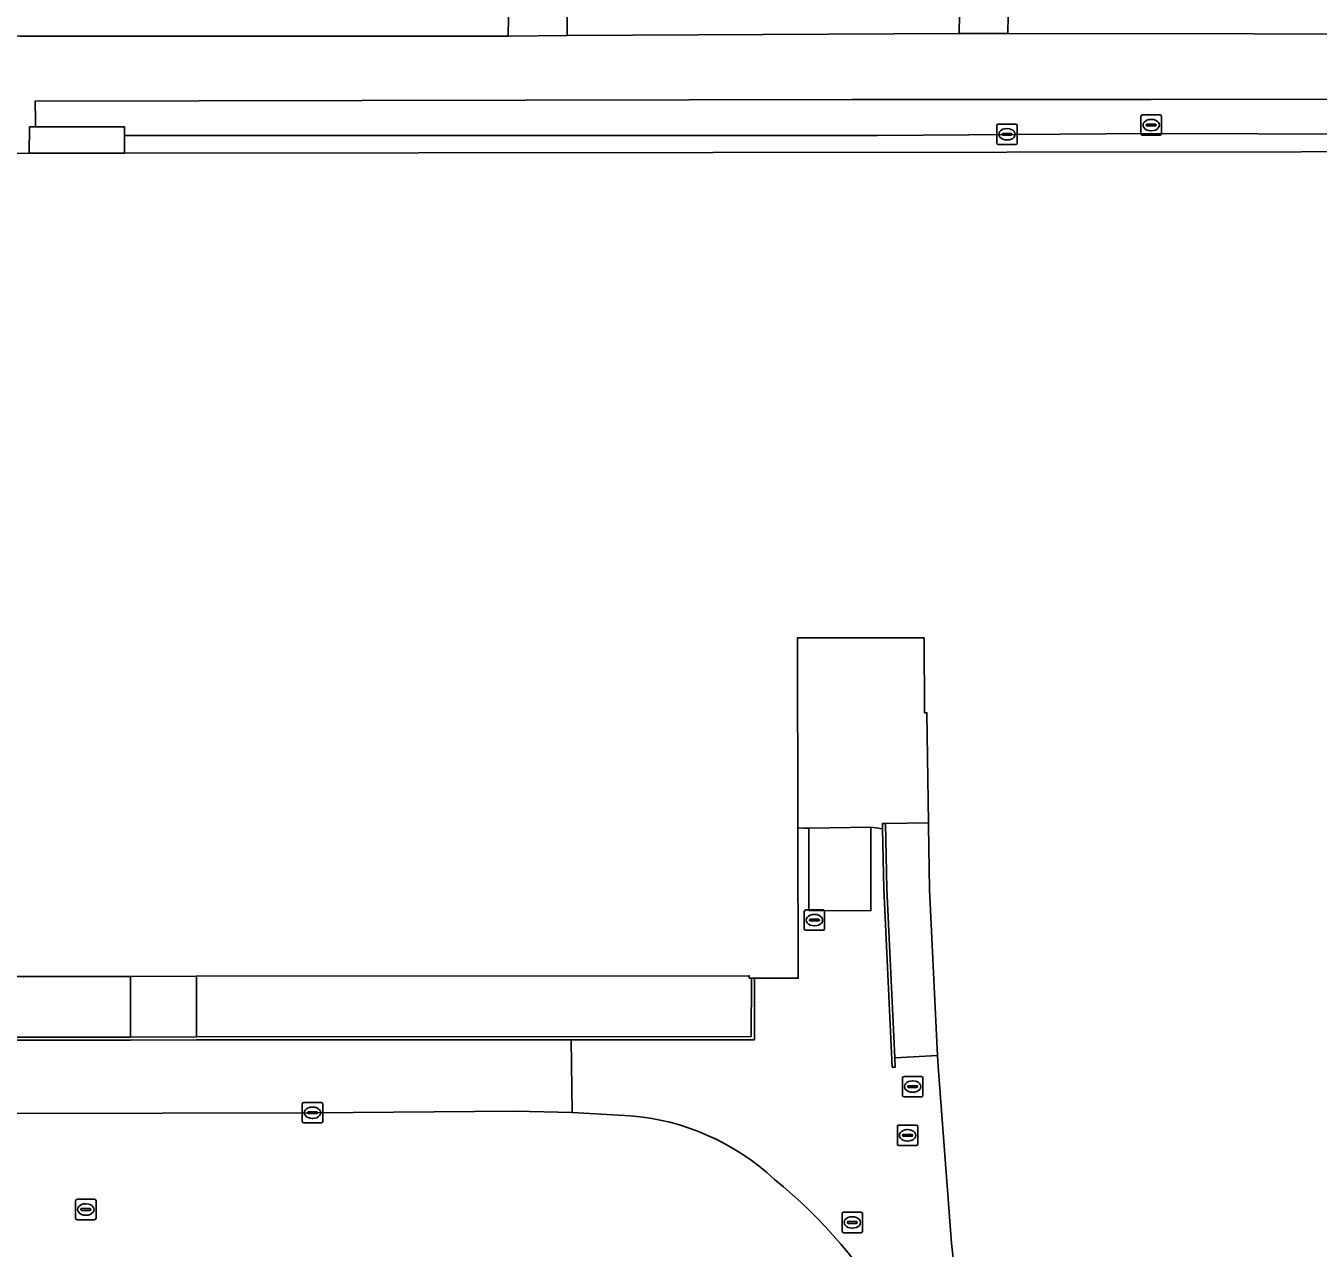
# Model space of a CAD drawing. Extents: x 161477 to 163040, y 383680 to 384871.
# Drawn here: x 162056.5 to 162119.9, y 384131.5 to 384191.4 of the extents above; entities that cross this region are included whole.
import ezdxf

# ---------------------------------------------------------------- set-up
doc = ezdxf.new("R2010")
doc.units = 0
for name, color, linetype in [('IMGEO_Groenvoorziening', 7, 'Continuous'), ('IMGEO_Kolk', 7, 'Continuous'), ('IMGEO_Muur', 7, 'Continuous'), ('IMGEO_Pand', 7, 'Continuous'), ('IMGEO_Parkeervlak_open', 7, 'Continuous'), ('IMGEO_Rijbaan_lokaal_open', 7, 'Continuous'), ('IMGEO_Rioolput', 7, 'Continuous'), ('IMGEO_Voetpad_gesloten', 7, 'Continuous'), ('IMGEO_Voetpad_open', 7, 'Continuous')]:
    doc.layers.add(name, color=color, linetype=linetype)

msp = doc.modelspace()

# ---------------------------------------------------------------- linework, layer by layer
at = {"layer": 'IMGEO_Groenvoorziening'}
for points in [[(162041.937, 384197.345), (162041.924, 384190.961), (162056.233, 384190.888), (162080.169, 384190.88), (162080.195, 384192.756)], [(162083.082, 384192.779), (162083.053, 384190.907), (162102.274, 384191.019), (162102.3, 384192.815)], [(162104.681, 384192.792), (162104.654, 384191.016), (162188.881, 384190.9), (162188.873, 384192.38)], [(162130.783, 384187.804), (162111.682, 384187.774), (162097.018, 384187.775), (162056.979, 384187.689), (162056.999, 384186.768), (162057.006, 384186.444), (162061.359, 384186.443), (162061.359, 384186.012), (162062.306, 384186.012), (162098.26, 384186.018), (162111.689, 384186.117), (162132.604, 384186.048)]]:
    msp.add_lwpolyline(points, dxfattribs=at)
for points in [[(162061.359, 384186.012), (162061.359, 384186.443), (162057.006, 384186.444), (162056.713, 384186.444), (162056.688, 384185.139), (162061.36, 384185.144)], [(162147.832, 384186.078), (162132.604, 384186.048), (162111.689, 384186.117), (162098.26, 384186.018), (162062.306, 384186.012), (162061.359, 384186.012), (162061.36, 384185.144), (162147.865, 384185.24), (162147.854, 384185.518)]]:
    msp.add_lwpolyline(points, close=True, dxfattribs=at)
at = {"layer": 'IMGEO_Kolk'}
for p, q in [((162094.676, 384147.13), (162094.676, 384147.982)), ((162094.751, 384148.056), (162095.603, 384148.056)), ((162095.164, 384147.836), (162095.189, 384147.836)), ((162095.677, 384147.982), (162095.677, 384147.13)), ((162095.603, 384147.056), (162094.751, 384147.056)), ((162094.935, 384147.55), (162094.935, 384147.562)), ((162095.373, 384147.513), (162094.975, 384147.513)), ((162094.978, 384147.599), (162095.376, 384147.599)), ((162095.187, 384147.276), (162095.162, 384147.276)), ((162095.419, 384147.562), (162095.419, 384147.55)), ((162070.076, 384137.689), (162070.076, 384138.541)), ((162070.151, 384138.615), (162071.003, 384138.615)), ((162070.564, 384138.395), (162070.589, 384138.395)), ((162071.077, 384138.541), (162071.077, 384137.689)), ((162071.003, 384137.615), (162070.151, 384137.615)), ((162070.335, 384138.109), (162070.335, 384138.121)), ((162070.773, 384138.072), (162070.375, 384138.072)), ((162070.378, 384138.158), (162070.776, 384138.158)), ((162070.587, 384137.835), (162070.562, 384137.835)), ((162070.819, 384138.121), (162070.819, 384138.109)), ((162099.24, 384136.582), (162099.24, 384137.434)), ((162099.315, 384137.508), (162100.167, 384137.508)), ((162099.499, 384137.002), (162099.499, 384137.014)), ((162099.937, 384136.965), (162099.539, 384136.965)), ((162099.542, 384137.051), (162099.94, 384137.051)), ((162099.728, 384137.288), (162099.753, 384137.288)), ((162099.983, 384137.014), (162099.983, 384137.002)), ((162100.241, 384137.434), (162100.241, 384136.582)), ((162100.167, 384136.508), (162099.315, 384136.508)), ((162099.751, 384136.728), (162099.726, 384136.728))]:
    msp.add_line(p, q, dxfattribs=at)
for points in [[(162094.676, 384147.13), (162094.676, 384147.982)], [(162094.751, 384148.056), (162095.603, 384148.056)], [(162095.677, 384147.982), (162095.677, 384147.13)], [(162095.603, 384147.056), (162094.751, 384147.056)], [(162070.076, 384137.689), (162070.076, 384138.541)], [(162070.151, 384138.615), (162071.003, 384138.615)], [(162071.077, 384138.541), (162071.077, 384137.689)], [(162071.003, 384137.615), (162070.151, 384137.615)], [(162099.24, 384136.582), (162099.24, 384137.434)], [(162099.315, 384137.508), (162100.167, 384137.508)], [(162100.241, 384137.434), (162100.241, 384136.582)], [(162100.167, 384136.508), (162099.315, 384136.508)]]:
    msp.add_lwpolyline(points, dxfattribs=at)
for centre, radius, start, end in [((162094.753, 384147.98), 0.0765, 91.55205, 178.44795), ((162094.753, 384147.98), 0.0765, 91.55205, 178.44795), ((162095.601, 384147.98), 0.0765, 1.55205, 88.44795), ((162095.601, 384147.98), 0.0765, 1.55205, 88.44795), ((162094.753, 384147.132), 0.0765, 181.55205, 268.44795), ((162094.753, 384147.132), 0.0765, 181.55205, 268.44795), ((162094.975, 384147.559), 0.0403, 85.87752, 175.75265), ((162094.972, 384147.549), 0.0366, 178.93798, 274.71019), ((162095.376, 384147.556), 0.043, 264.86636, 352.45326), ((162095.38, 384147.561), 0.0386, 1.73085, 96.63898), ((162095.601, 384147.132), 0.0765, 271.55205, 358.44795), ((162095.601, 384147.132), 0.0765, 271.55205, 358.44795), ((162070.153, 384138.539), 0.0765, 91.55205, 178.44795), ((162070.153, 384138.539), 0.0765, 91.55205, 178.44795), ((162071.001, 384138.539), 0.0765, 1.55205, 88.44795), ((162071.001, 384138.539), 0.0765, 1.55205, 88.44795), ((162070.153, 384137.691), 0.0765, 181.55205, 268.44795), ((162070.153, 384137.691), 0.0765, 181.55205, 268.44795), ((162070.375, 384138.118), 0.0403, 85.87752, 175.75265), ((162070.372, 384138.108), 0.0366, 178.93798, 274.71019), ((162070.776, 384138.115), 0.043, 264.86636, 352.45326), ((162070.78, 384138.12), 0.0386, 1.73085, 96.63898), ((162071.001, 384137.691), 0.0765, 271.55205, 358.44795), ((162071.001, 384137.691), 0.0765, 271.55205, 358.44795), ((162099.317, 384137.432), 0.0765, 91.55205, 178.44795), ((162099.317, 384137.432), 0.0765, 91.55205, 178.44795), ((162099.539, 384137.011), 0.0403, 85.87752, 175.75265), ((162099.536, 384137.001), 0.0366, 178.93798, 274.71019), ((162099.94, 384137.008), 0.043, 264.86636, 352.45326), ((162099.944, 384137.013), 0.0386, 1.73085, 96.63898), ((162100.165, 384137.432), 0.0765, 1.55205, 88.44795), ((162100.165, 384137.432), 0.0765, 1.55205, 88.44795), ((162099.317, 384136.584), 0.0765, 181.55205, 268.44795), ((162099.317, 384136.584), 0.0765, 181.55205, 268.44795), ((162100.165, 384136.584), 0.0765, 271.55205, 358.44795), ((162100.165, 384136.584), 0.0765, 271.55205, 358.44795)]:
    msp.add_arc(centre, radius, start, end, dxfattribs=at)
for centre, major_axis, ratio, start_param, end_param in [((162095.163, 384147.556), (-0.387, 0.002), 0.722429, 4.712389, 7.853982), ((162095.188, 384147.556), (-0.39, 0.002), 0.717154, 1.570796, 4.712389), ((162070.563, 384138.115), (-0.387, 0.002), 0.722429, 4.712389, 7.853982), ((162070.588, 384138.115), (-0.39, 0.002), 0.717154, 1.570796, 4.712389), ((162099.727, 384137.008), (-0.387, 0.002), 0.722429, 4.712389, 7.853982), ((162099.752, 384137.008), (-0.39, 0.002), 0.717154, 1.570796, 4.712389)]:
    msp.add_ellipse(centre, major_axis=major_axis, ratio=ratio, start_param=start_param, end_param=end_param, dxfattribs=at)
at = {"layer": 'IMGEO_Muur'}
for points in [[(162098.717, 384149.083), (162098.662, 384152.298), (162098.512, 384152.296), (162098.517, 384152.026), (162098.571, 384149.082), (162098.994, 384140.349), (162099.14, 384140.354), (162099.118, 384140.802)], [(162061.652, 384141.823), (162046.475, 384141.815), (162044.662, 384141.808), (162044.662, 384141.658), (162052.355, 384141.667), (162061.652, 384141.677), (162064.885, 384141.681), (162083.256, 384141.69), (162092.238, 384141.695), (162092.235, 384144.718), (162092.084, 384144.718), (162092.082, 384141.858), (162064.885, 384141.831)]]:
    msp.add_lwpolyline(points, close=True, dxfattribs=at)
at = {"layer": 'IMGEO_Pand'}
for points in [[(162147.865, 384185.24), (162061.36, 384185.144), (162056.688, 384185.139), (162054.725, 384185.137)], [(162046.475, 384144.787), (162061.65, 384144.795), (162064.892, 384144.814), (162091.98, 384144.829), (162091.979, 384144.719), (162092.084, 384144.718), (162092.235, 384144.718), (162094.371, 384144.705), (162094.362, 384152.077), (162094.349, 384161.391), (162100.553, 384161.384), (162100.575, 384157.721), (162100.685, 384157.722), (162100.762, 384152.328), (162100.764, 384152.188), (162100.823, 384149.039), (162101.215, 384140.914), (162101.24, 384140.376), (162101.892, 384131.73), (162102.834, 384123.111)]]:
    msp.add_lwpolyline(points, dxfattribs=at)
at = {"layer": 'IMGEO_Parkeervlak_open'}
msp.add_lwpolyline([(162102.834, 384123.111), (162101.892, 384131.73), (162101.24, 384140.376), (162101.215, 384140.914), (162099.118, 384140.802), (162099.14, 384140.354), (162098.994, 384140.349), (162098.571, 384149.082), (162098.517, 384152.026), (162098.184, 384152.072), (162097.936, 384152.105), (162097.947, 384148.016), (162094.909, 384148.02), (162094.906, 384152.067), (162094.656, 384152.066), (162094.362, 384152.077), (162094.371, 384144.705), (162092.235, 384144.718), (162092.238, 384141.695), (162083.256, 384141.69), (162083.302, 384138.125), (162083.31, 384138.125), (162086.14, 384137.97)], dxfattribs=at)
msp.add_lwpolyline([(162083.256, 384141.69), (162064.885, 384141.681), (162061.652, 384141.677), (162052.355, 384141.667), (162044.662, 384141.658), (162044.624, 384138.088), (162052.347, 384138.08), (162055.869, 384138.077), (162070.577, 384138.116), (162080.51, 384138.199), (162083.302, 384138.125)], close=True, dxfattribs=at)
for centre, radius, start, end in [((162085.191, 384126.232), 11.776, 47.02407, 85.37879), ((162077.631, 384115.65), 24.73, 8.98725, 50.92491)]:
    msp.add_arc(centre, radius, start, end, dxfattribs=at)
at = {"layer": 'IMGEO_Rijbaan_lokaal_open'}
msp.add_lwpolyline([(162086.14, 384137.97), (162083.31, 384138.125), (162083.302, 384138.125), (162080.51, 384138.199), (162070.577, 384138.116), (162055.869, 384138.077), (162052.347, 384138.08), (162044.624, 384138.088), (162044.339, 384138.088), (162043.899, 384138.093)], dxfattribs=at)
for centre, radius, start, end in [((162085.191, 384126.232), 11.776, 47.02407, 85.37879), ((162077.631, 384115.65), 24.73, 8.98725, 50.92491)]:
    msp.add_arc(centre, radius, start, end, dxfattribs=at)
at = {"layer": 'IMGEO_Rioolput'}
for p, q in [((162111.179, 384186.097), (162111.179, 384186.949)), ((162111.254, 384187.023), (162112.106, 384187.023)), ((162112.18, 384186.949), (162112.18, 384186.097)), ((162104.113, 384185.646), (162104.113, 384186.498)), ((162104.188, 384186.572), (162105.04, 384186.572)), ((162104.601, 384186.352), (162104.626, 384186.352)), ((162105.114, 384186.498), (162105.114, 384185.646)), ((162111.438, 384186.517), (162111.438, 384186.529)), ((162111.876, 384186.48), (162111.478, 384186.48)), ((162111.481, 384186.566), (162111.879, 384186.566)), ((162111.667, 384186.803), (162111.692, 384186.803)), ((162111.922, 384186.529), (162111.922, 384186.517)), ((162104.372, 384186.066), (162104.372, 384186.078)), ((162104.81, 384186.029), (162104.412, 384186.029)), ((162104.415, 384186.115), (162104.813, 384186.115)), ((162104.624, 384185.792), (162104.599, 384185.792)), ((162104.856, 384186.078), (162104.856, 384186.066)), ((162112.106, 384186.023), (162111.254, 384186.023)), ((162111.69, 384186.243), (162111.665, 384186.243)), ((162105.04, 384185.572), (162104.188, 384185.572)), ((162099.492, 384138.971), (162099.492, 384139.823)), ((162099.567, 384139.897), (162100.419, 384139.897)), ((162099.794, 384139.44), (162100.192, 384139.44)), ((162099.98, 384139.677), (162100.005, 384139.677)), ((162100.493, 384139.823), (162100.493, 384138.971)), ((162100.419, 384138.897), (162099.567, 384138.897)), ((162099.751, 384139.391), (162099.751, 384139.403)), ((162100.189, 384139.354), (162099.791, 384139.354)), ((162100.003, 384139.117), (162099.978, 384139.117)), ((162100.235, 384139.403), (162100.235, 384139.391)), ((162058.968, 384132.946), (162058.968, 384133.798)), ((162059.043, 384133.872), (162059.895, 384133.872)), ((162059.969, 384133.798), (162059.969, 384132.946)), ((162059.227, 384133.366), (162059.227, 384133.378)), ((162059.665, 384133.329), (162059.267, 384133.329)), ((162059.27, 384133.415), (162059.668, 384133.415)), ((162059.456, 384133.652), (162059.481, 384133.652)), ((162059.711, 384133.378), (162059.711, 384133.366)), ((162096.531, 384132.311), (162096.531, 384133.163)), ((162096.606, 384133.237), (162097.458, 384133.237)), ((162097.532, 384133.163), (162097.532, 384132.311)), ((162059.895, 384132.872), (162059.043, 384132.872)), ((162059.479, 384133.092), (162059.454, 384133.092)), ((162096.79, 384132.731), (162096.79, 384132.743)), ((162097.228, 384132.694), (162096.83, 384132.694)), ((162096.833, 384132.78), (162097.231, 384132.78)), ((162097.019, 384133.017), (162097.044, 384133.017)), ((162097.274, 384132.743), (162097.274, 384132.731)), ((162097.458, 384132.237), (162096.606, 384132.237)), ((162097.042, 384132.457), (162097.017, 384132.457))]:
    msp.add_line(p, q, dxfattribs=at)
for points in [[(162111.179, 384186.097), (162111.179, 384186.949)], [(162111.254, 384187.023), (162112.106, 384187.023)], [(162112.18, 384186.949), (162112.18, 384186.097)], [(162104.113, 384185.646), (162104.113, 384186.498)], [(162104.188, 384186.572), (162105.04, 384186.572)], [(162105.114, 384186.498), (162105.114, 384185.646)], [(162112.106, 384186.023), (162111.254, 384186.023)], [(162105.04, 384185.572), (162104.188, 384185.572)], [(162099.492, 384138.971), (162099.492, 384139.823)], [(162099.567, 384139.897), (162100.419, 384139.897)], [(162100.493, 384139.823), (162100.493, 384138.971)], [(162100.419, 384138.897), (162099.567, 384138.897)], [(162058.968, 384132.946), (162058.968, 384133.798)], [(162059.043, 384133.872), (162059.895, 384133.872)], [(162059.969, 384133.798), (162059.969, 384132.946)], [(162096.531, 384132.311), (162096.531, 384133.163)], [(162096.606, 384133.237), (162097.458, 384133.237)], [(162097.532, 384133.163), (162097.532, 384132.311)], [(162059.895, 384132.872), (162059.043, 384132.872)], [(162097.458, 384132.237), (162096.606, 384132.237)]]:
    msp.add_lwpolyline(points, dxfattribs=at)
for centre, radius, start, end in [((162111.256, 384186.947), 0.0765, 91.55205, 178.44795), ((162111.256, 384186.947), 0.0765, 91.55205, 178.44795), ((162112.104, 384186.947), 0.0765, 1.55205, 88.44795), ((162112.104, 384186.947), 0.0765, 1.55205, 88.44795), ((162104.19, 384186.496), 0.0765, 91.55205, 178.44795), ((162104.19, 384186.496), 0.0765, 91.55205, 178.44795), ((162105.038, 384186.496), 0.0765, 1.55205, 88.44795), ((162105.038, 384186.496), 0.0765, 1.55205, 88.44795), ((162111.478, 384186.526), 0.0403, 85.87752, 175.75265), ((162111.475, 384186.516), 0.0366, 178.93798, 274.71019), ((162111.879, 384186.523), 0.043, 264.86636, 352.45326), ((162111.883, 384186.528), 0.0386, 1.73085, 96.63898), ((162104.412, 384186.075), 0.0403, 85.87752, 175.75265), ((162104.409, 384186.065), 0.0366, 178.93798, 274.71019), ((162104.813, 384186.072), 0.043, 264.86636, 352.45326), ((162104.817, 384186.077), 0.0386, 1.73085, 96.63898), ((162111.256, 384186.099), 0.0765, 181.55205, 268.44795), ((162111.256, 384186.099), 0.0765, 181.55205, 268.44795), ((162112.104, 384186.099), 0.0765, 271.55205, 358.44795), ((162112.104, 384186.099), 0.0765, 271.55205, 358.44795), ((162104.19, 384185.648), 0.0765, 181.55205, 268.44795), ((162104.19, 384185.648), 0.0765, 181.55205, 268.44795), ((162105.038, 384185.648), 0.0765, 271.55205, 358.44795), ((162105.038, 384185.648), 0.0765, 271.55205, 358.44795), ((162099.569, 384139.821), 0.0765, 91.55205, 178.44795), ((162099.569, 384139.821), 0.0765, 91.55205, 178.44795), ((162099.791, 384139.4), 0.0403, 85.87752, 175.75265), ((162100.196, 384139.402), 0.0386, 1.73085, 96.63898), ((162100.417, 384139.821), 0.0765, 1.55205, 88.44795), ((162100.417, 384139.821), 0.0765, 1.55205, 88.44795), ((162099.569, 384138.973), 0.0765, 181.55205, 268.44795), ((162099.569, 384138.973), 0.0765, 181.55205, 268.44795), ((162099.788, 384139.39), 0.0366, 178.93798, 274.71019), ((162100.192, 384139.397), 0.043, 264.86636, 352.45326), ((162100.417, 384138.973), 0.0765, 271.55205, 358.44795), ((162100.417, 384138.973), 0.0765, 271.55205, 358.44795), ((162059.045, 384133.796), 0.0765, 91.55205, 178.44795), ((162059.045, 384133.796), 0.0765, 91.55205, 178.44795), ((162059.893, 384133.796), 0.0765, 1.55205, 88.44795), ((162059.893, 384133.796), 0.0765, 1.55205, 88.44795), ((162059.267, 384133.375), 0.0403, 85.87752, 175.75265), ((162059.264, 384133.365), 0.0366, 178.93798, 274.71019), ((162059.668, 384133.372), 0.043, 264.86636, 352.45326), ((162059.672, 384133.377), 0.0386, 1.73085, 96.63898), ((162096.608, 384133.161), 0.0765, 91.55205, 178.44795), ((162096.608, 384133.161), 0.0765, 91.55205, 178.44795), ((162097.456, 384133.161), 0.0765, 1.55205, 88.44795), ((162097.456, 384133.161), 0.0765, 1.55205, 88.44795), ((162059.045, 384132.948), 0.0765, 181.55205, 268.44795), ((162059.045, 384132.948), 0.0765, 181.55205, 268.44795), ((162059.893, 384132.948), 0.0765, 271.55205, 358.44795), ((162059.893, 384132.948), 0.0765, 271.55205, 358.44795), ((162096.83, 384132.74), 0.0403, 85.87752, 175.75265), ((162096.827, 384132.73), 0.0366, 178.93798, 274.71019), ((162097.231, 384132.737), 0.043, 264.86636, 352.45326), ((162097.235, 384132.742), 0.0386, 1.73085, 96.63898), ((162096.608, 384132.313), 0.0765, 181.55205, 268.44795), ((162096.608, 384132.313), 0.0765, 181.55205, 268.44795), ((162097.456, 384132.313), 0.0765, 271.55205, 358.44795), ((162097.456, 384132.313), 0.0765, 271.55205, 358.44795)]:
    msp.add_arc(centre, radius, start, end, dxfattribs=at)
for centre, major_axis, ratio, start_param, end_param in [((162104.6, 384186.072), (-0.387, 0.002), 0.722429, 4.712389, 7.853982), ((162104.625, 384186.072), (-0.39, 0.002), 0.717154, 1.570796, 4.712389), ((162111.666, 384186.523), (-0.387, 0.002), 0.722429, 4.712389, 7.853982), ((162111.691, 384186.523), (-0.39, 0.002), 0.717154, 1.570796, 4.712389), ((162099.979, 384139.397), (-0.387, 0.002), 0.722429, 4.712389, 7.853982), ((162100.004, 384139.397), (-0.39, 0.002), 0.717154, 1.570796, 4.712389), ((162059.455, 384133.372), (-0.387, 0.002), 0.722429, 4.712389, 7.853982), ((162059.48, 384133.372), (-0.39, 0.002), 0.717154, 1.570796, 4.712389), ((162097.018, 384132.737), (-0.387, 0.002), 0.722429, 4.712389, 7.853982), ((162097.043, 384132.737), (-0.39, 0.002), 0.717154, 1.570796, 4.712389)]:
    msp.add_ellipse(centre, major_axis=major_axis, ratio=ratio, start_param=start_param, end_param=end_param, dxfattribs=at)
at = {"layer": 'IMGEO_Voetpad_gesloten'}
for points in [[(162100.685, 384157.722), (162100.575, 384157.721), (162100.553, 384161.384), (162094.349, 384161.391), (162094.362, 384152.077), (162094.656, 384152.066), (162094.906, 384152.067), (162097.936, 384152.105), (162098.184, 384152.072), (162098.517, 384152.026), (162098.512, 384152.296), (162098.662, 384152.298), (162100.762, 384152.328)], [(162097.936, 384152.105), (162094.906, 384152.067), (162094.909, 384148.02), (162097.947, 384148.016)], [(162100.823, 384149.039), (162100.764, 384152.188), (162100.762, 384152.328), (162098.662, 384152.298), (162098.717, 384149.083), (162099.118, 384140.802), (162101.215, 384140.914)], [(162061.65, 384144.795), (162046.475, 384144.787), (162046.475, 384141.815), (162061.652, 384141.823)], [(162064.892, 384144.814), (162061.65, 384144.795), (162061.652, 384141.823), (162064.885, 384141.831)], [(162092.084, 384144.718), (162091.979, 384144.719), (162091.98, 384144.829), (162064.892, 384144.814), (162064.885, 384141.831), (162092.082, 384141.858)]]:
    msp.add_lwpolyline(points, close=True, dxfattribs=at)
at = {"layer": 'IMGEO_Voetpad_open'}
for points in [[(162188.873, 384192.38), (162188.881, 384190.9), (162104.654, 384191.016), (162102.274, 384191.019), (162083.053, 384190.907), (162080.169, 384190.88), (162056.233, 384190.888), (162041.924, 384190.961), (162036.69, 384190.945), (162021.037, 384190.964), (161965.965, 384191.055), (161965.985, 384199.331)], [(162054.725, 384185.137), (162056.688, 384185.139), (162056.713, 384186.444), (162057.006, 384186.444), (162056.999, 384186.768), (162056.979, 384187.689), (162097.018, 384187.775), (162111.682, 384187.774), (162130.783, 384187.804)]]:
    msp.add_lwpolyline(points, dxfattribs=at)
for points in [[(162080.169, 384190.88), (162083.053, 384190.907), (162083.082, 384192.779), (162080.195, 384192.756)], [(162102.274, 384191.019), (162104.654, 384191.016), (162104.681, 384192.792), (162102.3, 384192.815)]]:
    msp.add_lwpolyline(points, close=True, dxfattribs=at)

doc.saveas('drawing.dxf')
